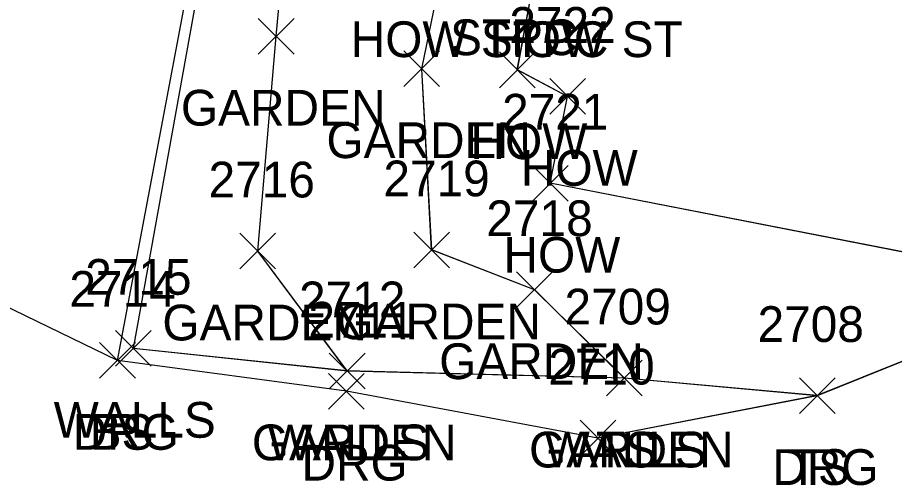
# Model space of a CAD drawing. Extents: x 1554668 to 1563881, y 831386 to 834374.
# Drawn here: x 1562251.48 to 1562300.53, y 832545.55 to 832571.73 of the extents above; entities that cross this region are included whole.
import ezdxf

# ---------------------------------------------------------------- set-up
doc = ezdxf.new("R2010")
doc.units = 0
for name, color, linetype in [('L_A', 7, 'Continuous'), ('L_I', 7, 'Continuous'), ('L_TIC', 7, 'Continuous'), ('LAPB', 7, 'Continuous'), ('LBC', 7, 'Continuous'), ('LELB', 7, 'Continuous'), ('LWS', 7, 'Continuous'), ('R_A', 7, 'Continuous'), ('R_I', 7, 'Continuous'), ('R_TIC', 7, 'Continuous'), ('RDG', 7, 'Continuous')]:
    doc.layers.add(name, color=color, linetype=linetype)

msp = doc.modelspace()

# ---------------------------------------------------------------- linework, layer by layer
at = {"layer": 'L_TIC'}
for points in [[(1562264.951, 832569.684), (1562266.951, 832571.684)], [(1562266.951, 832569.684), (1562264.951, 832571.684)], [(1562273.091, 832567.865), (1562275.091, 832569.865)], [(1562275.091, 832567.865), (1562273.091, 832569.865)], [(1562278.435, 832567.806), (1562280.435, 832569.806)], [(1562280.435, 832567.806), (1562278.435, 832569.806)], [(1562281.252, 832566.315), (1562283.252, 832568.315)], [(1562283.252, 832566.315), (1562281.252, 832568.315)], [(1562280.279, 832561.458), (1562282.279, 832563.458)], [(1562282.279, 832561.458), (1562280.279, 832563.458)], [(1562273.647, 832557.726), (1562275.647, 832559.726)], [(1562275.647, 832557.726), (1562273.647, 832559.726)], [(1562263.915, 832557.663), (1562265.915, 832559.663)], [(1562265.915, 832557.663), (1562263.915, 832559.663)], [(1562279.398, 832555.498), (1562281.398, 832557.498)], [(1562281.398, 832555.498), (1562279.398, 832557.498)], [(1562256.961, 832552.219), (1562258.961, 832554.219)], [(1562258.961, 832552.219), (1562256.961, 832554.219)], [(1562256.074, 832551.545), (1562258.074, 832553.545)], [(1562258.074, 832551.545), (1562256.074, 832553.545)], [(1562268.921, 832550.956), (1562270.921, 832552.956)], [(1562270.921, 832550.956), (1562268.921, 832552.956)], [(1562268.921, 832550.956), (1562270.921, 832552.956)], [(1562270.921, 832550.956), (1562268.921, 832552.956)], [(1562284.422, 832550.555), (1562286.422, 832552.555)], [(1562286.422, 832550.555), (1562284.422, 832552.555)], [(1562284.422, 832550.555), (1562286.422, 832552.555)], [(1562286.422, 832550.555), (1562284.422, 832552.555)], [(1562284.422, 832550.555), (1562286.422, 832552.555)], [(1562286.422, 832550.555), (1562284.422, 832552.555)], [(1562295.214, 832549.576), (1562297.214, 832551.576)], [(1562297.214, 832549.576), (1562295.214, 832551.576)]]:
    msp.add_lwpolyline(points, dxfattribs=at)
at = {"layer": 'LAPB'}
for points in [[(1562269.921, 832551.956), (1562264.915, 832558.663), (1562265.951, 832570.684), (1562266.954, 832581.488)], [(1562269.923, 832551.951), (1562264.918, 832558.663), (1562265.954, 832570.684), (1562266.958, 832581.485)], [(1562269.923, 832551.951), (1562264.918, 832558.663), (1562265.954, 832570.684), (1562266.958, 832581.485)], [(1562269.923, 832551.951), (1562264.918, 832558.663), (1562265.954, 832570.684), (1562266.958, 832581.485)], [(1562285.422, 832551.555), (1562280.398, 832556.498), (1562274.647, 832558.726), (1562274.091, 832568.865), (1562276.478, 832580.474)], [(1562285.428, 832551.555), (1562280.401, 832556.497), (1562274.648, 832558.729), (1562274.096, 832568.861), (1562276.478, 832580.476)], [(1562285.428, 832551.555), (1562280.401, 832556.497), (1562274.648, 832558.729), (1562274.096, 832568.861), (1562276.478, 832580.476)], [(1562285.428, 832551.555), (1562280.401, 832556.497), (1562274.648, 832558.729), (1562274.096, 832568.861), (1562276.478, 832580.476)]]:
    msp.add_lwpolyline(points, dxfattribs=at)
at = {"layer": 'LBC'}
for points in [[(1562306.168, 832557.604), (1562281.279, 832562.458), (1562282.252, 832567.315), (1562279.435, 832568.806), (1562280.488, 832574.517), (1562283.258, 832588.487), (1562284.306, 832594.081), (1562287.563, 832594.964), (1562288.115, 832598.309), (1562306.311, 832595.09), (1562312.729, 832593.954), (1562313.943, 832600.395), (1562314.145, 832601.502), (1562328.628, 832598.772)], [(1562306.171, 832557.599), (1562281.284, 832562.454), (1562282.252, 832567.318), (1562279.441, 832568.802), (1562280.493, 832574.515), (1562283.261, 832588.487), (1562284.31, 832594.08), (1562287.566, 832594.964), (1562288.122, 832598.306), (1562306.316, 832595.088), (1562313.635, 832600.429), (1562314.151, 832601.501), (1562328.628, 832598.773)], [(1562306.171, 832557.599), (1562281.284, 832562.454), (1562282.252, 832567.318), (1562279.441, 832568.802), (1562280.493, 832574.515), (1562283.261, 832588.487), (1562284.31, 832594.08), (1562287.566, 832594.964), (1562288.122, 832598.306), (1562306.316, 832595.088), (1562313.635, 832600.429), (1562314.151, 832601.501), (1562328.628, 832598.773)], [(1562306.171, 832557.599), (1562281.284, 832562.454), (1562282.252, 832567.318), (1562279.441, 832568.802), (1562280.493, 832574.515), (1562283.261, 832588.487), (1562284.31, 832594.08), (1562287.566, 832594.964), (1562288.122, 832598.306), (1562306.316, 832595.088), (1562313.635, 832600.429), (1562314.151, 832601.501), (1562328.628, 832598.773)]]:
    msp.add_lwpolyline(points, dxfattribs=at)
at = {"layer": 'LELB'}
for points in [[(1562257.074, 832552.545), (1562262.709, 832582.42)], [(1562257.078, 832552.543), (1562262.711, 832582.421)], [(1562257.078, 832552.543), (1562262.711, 832582.421)], [(1562257.078, 832552.543), (1562262.711, 832582.421)], [(1562296.214, 832550.576), (1562285.422, 832551.555)], [(1562296.215, 832550.57), (1562285.428, 832551.555)], [(1562296.215, 832550.57), (1562285.428, 832551.555)], [(1562296.215, 832550.57), (1562285.428, 832551.555)]]:
    msp.add_lwpolyline(points, dxfattribs=at)
at = {"layer": 'LWS'}
for points in [[(1562285.422, 832551.555), (1562269.921, 832551.956), (1562257.961, 832553.219), (1562263.11, 832581.782), (1562265.471, 832581.887)], [(1562285.428, 832551.555), (1562269.923, 832551.951), (1562257.965, 832553.217), (1562263.111, 832581.785), (1562265.475, 832581.885)], [(1562285.428, 832551.555), (1562269.923, 832551.951), (1562257.965, 832553.217), (1562263.111, 832581.785), (1562265.475, 832581.885)], [(1562285.428, 832551.555), (1562269.923, 832551.951), (1562257.965, 832553.217), (1562263.111, 832581.785), (1562265.475, 832581.885)]]:
    msp.add_lwpolyline(points, dxfattribs=at)
at = {"layer": 'R_TIC'}
for points in [[(1562256.074, 832551.545), (1562258.074, 832553.545)], [(1562258.074, 832551.545), (1562256.074, 832553.545)], [(1562268.877, 832549.821), (1562270.877, 832551.821)], [(1562270.877, 832549.821), (1562268.877, 832551.821)], [(1562295.214, 832549.576), (1562297.214, 832551.576)], [(1562297.214, 832549.576), (1562295.214, 832551.576)], [(1562282.948, 832547.194), (1562284.948, 832549.194)], [(1562284.948, 832547.194), (1562282.948, 832549.194)]]:
    msp.add_lwpolyline(points, dxfattribs=at)
at = {"layer": 'RDG'}
for points in [[(1562303.974, 832553.705), (1562296.214, 832550.576), (1562283.948, 832548.194), (1562269.877, 832550.821), (1562257.074, 832552.545), (1562248.062, 832556.9)], [(1562303.978, 832553.702), (1562296.215, 832550.57), (1562283.95, 832548.189), (1562269.881, 832550.821), (1562257.078, 832552.543), (1562248.066, 832556.896)], [(1562303.978, 832553.702), (1562296.215, 832550.57), (1562283.95, 832548.189), (1562269.881, 832550.821), (1562257.078, 832552.543), (1562248.066, 832556.896)], [(1562303.978, 832553.702), (1562296.215, 832550.57), (1562283.95, 832548.189), (1562269.881, 832550.821), (1562257.078, 832552.543), (1562248.066, 832556.896)]]:
    msp.add_lwpolyline(points, dxfattribs=at)

# ---------------------------------------------------------------- texts
at = {"layer": 'L_A'}
for s, p in [('HOW STPC ST', (1562270.118, 832569.517)), ('STPC', (1562275.678, 832569.624)), ('HOW', (1562277.874, 832569.517)), ('GARDEN', (1562260.621, 832565.684)), ('GARDEN', (1562268.76, 832563.865)), ('HOW', (1562276.821, 832563.806)), ('HOW', (1562279.637, 832562.315)), ('HOW', (1562278.665, 832557.458)), ('GARDEN', (1562259.584, 832553.663)), ('GARDEN', (1562269.317, 832553.726)), ('GARDEN', (1562275.067, 832551.498)), ('WALLS', (1562253.504, 832548.219)), ('BS', (1562255.515, 832547.545)), ('GARDEN', (1562264.59, 832546.956)), ('WALLS', (1562265.464, 832546.956)), ('GARDEN', (1562280.092, 832546.555)), ('WALLS', (1562280.966, 832546.555)), ('TS', (1562283.832, 832546.555)), ('TS', (1562294.623, 832545.576))]:
    msp.add_text(s, height=2, dxfattribs=at).set_placement(p)
at = {"layer": 'L_I'}
for s, p in [('2722', (1562278.992, 832570.315)), ('2721', (1562278.586, 832565.458)), ('2716', (1562262.167, 832561.663)), ('2719', (1562271.947, 832561.726)), ('2718', (1562277.705, 832559.498)), ('2715', (1562255.268, 832556.219)), ('2714', (1562254.381, 832555.545)), ('2712', (1562267.228, 832554.956)), ('2712', (1562267.228, 832554.956)), ('2709', (1562282.076, 832554.555)), ('2709', (1562282.076, 832554.555)), ('2709', (1562282.076, 832554.555)), ('2708', (1562292.875, 832553.576))]:
    msp.add_text(s, height=2, dxfattribs=at).set_placement(p)
at = {"layer": 'R_A'}
for p in [(1562254.562, 832547.545), (1562267.365, 832545.821), (1562293.702, 832545.576)]:
    msp.add_text('DRG', height=2, dxfattribs=at).set_placement(p)
at = {"layer": 'R_I'}
for s, p in [('2714', (1562254.381, 832555.545)), ('2711', (1562267.751, 832553.821)), ('2708', (1562292.875, 832553.576)), ('2710', (1562281.169, 832551.194))]:
    msp.add_text(s, height=2, dxfattribs=at).set_placement(p)

doc.saveas('drawing.dxf')
